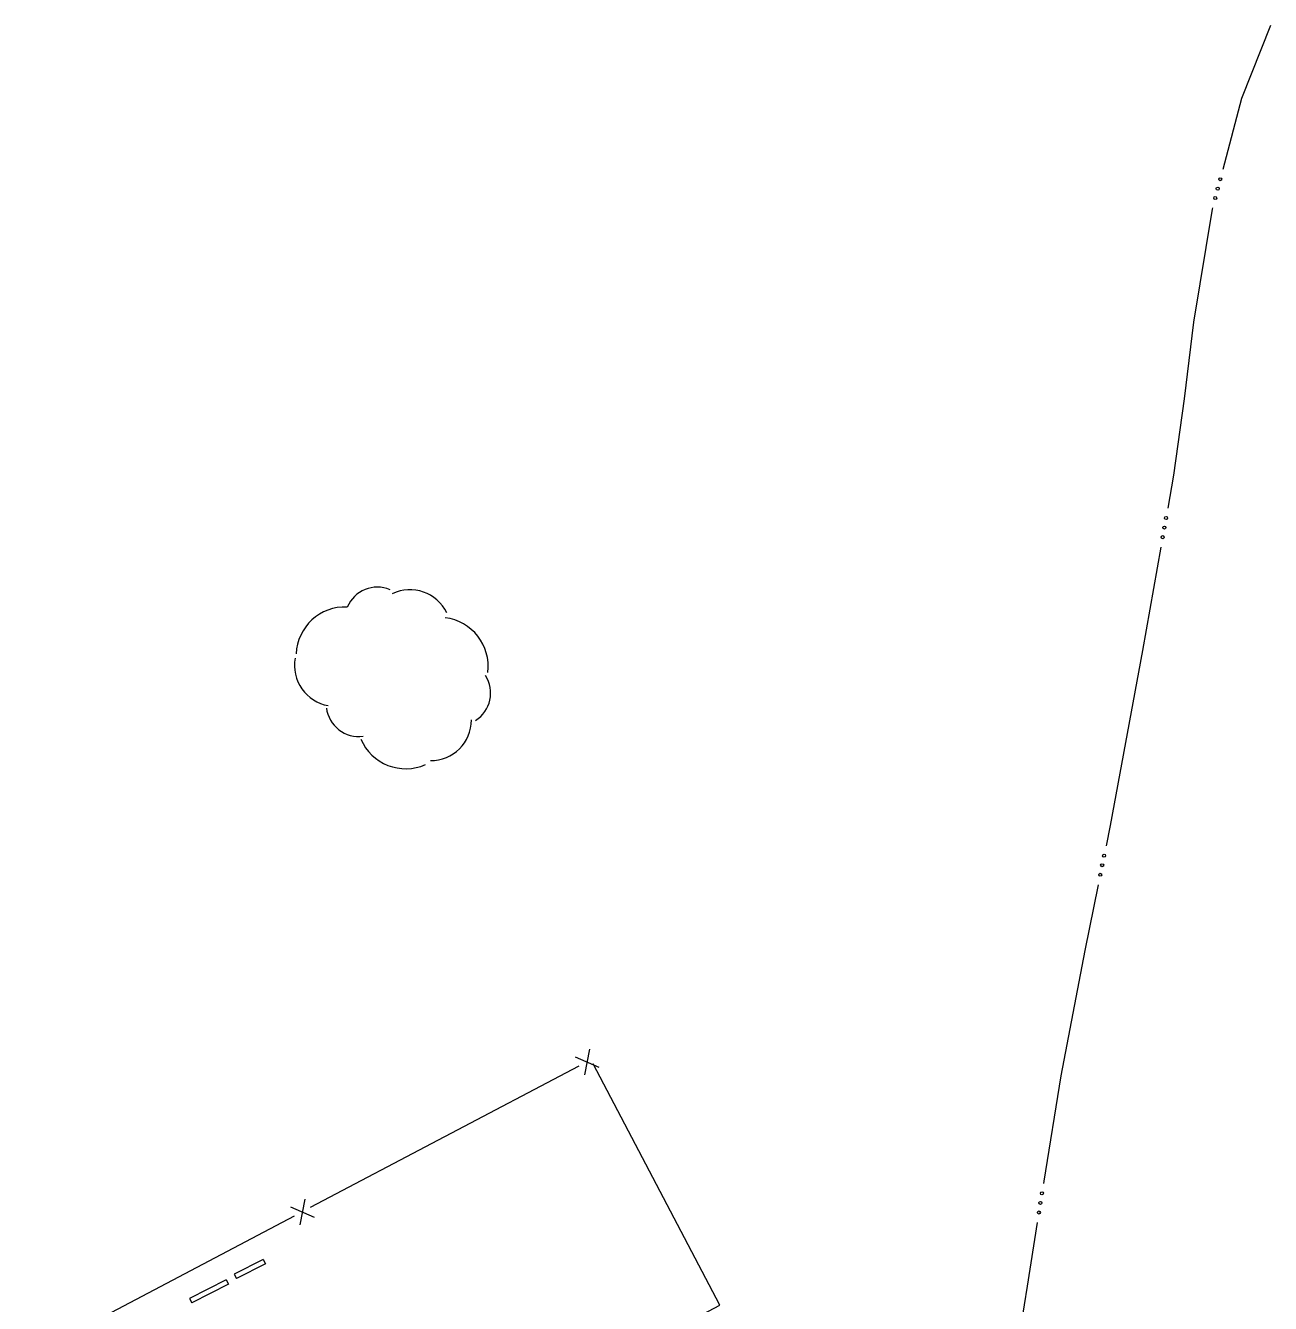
# Model space of a CAD drawing. Extents: x 2361284 to 2366480, y 6976556 to 6985346.
# Drawn here: x 2363405.2 to 2363651.2, y 6979129.8 to 6979382.3 of the extents above; entities that cross this region are included whole.
import ezdxf

# ---------------------------------------------------------------- set-up
doc = ezdxf.new("R2010")
doc.units = 0
doc.header["$LTSCALE"] = 1.9
for name, color, linetype, lineweight in [('16', 7, 'Continuous', 13), ('21', 7, 'Continuous', 13), ('3', 7, 'Continuous', 13), ('9', 7, 'Continuous', 13)]:
    doc.layers.add(name, color=color, linetype=linetype, lineweight=lineweight)

msp = doc.modelspace()

# ---------------------------------------------------------------- linework, layer by layer
at = {"layer": '16'}
for centre, radius, start, end in [((2363474.752, 6979264.848), 6.454, 67.15007, 157.15007), ((2363481.179, 6979262.725), 8.076, 25.58921, 115.58921), ((2363468.381, 6979257.693), 9.686, 87.56545, 177.56545), ((2363486.966, 6979255.645), 9.686, 353.00069, 83.00069), ((2363466.444, 6979255.844), 8.076, 170.04858, 260.04858), ((2363490.675, 6979250.373), 6.454, 302.58593, 32.58593), ((2363471.073, 6979248.251), 6.454, 187.49311, 277.49311), ((2363485.281, 6979245.112), 8.076, 269.66396, 359.66396), ((2363480.379, 6979245.106), 9.686, 203.56214, 293.56214)]:
    msp.add_arc(centre, radius, start, end, dxfattribs=at)
at = {"layer": '21'}
for points in [[(2363651.232, 6979382.269), (2363645.54, 6979367.843), (2363641.813, 6979353.837)], [(2363639.795, 6979346.258), (2363639.717, 6979345.957), (2363636.009, 6979323.691), (2363634.192, 6979308.542), (2363632.105, 6979293.452), (2363630.947, 6979286.93)], [(2363629.581, 6979279.207), (2363625.974, 6979258.801), (2363619.584, 6979224.198), (2363618.762, 6979220.19)], [(2363617.195, 6979212.506), (2363614.529, 6979199.479), (2363609.783, 6979174.713), (2363606.46, 6979153.96), (2363606.385, 6979153.499)], [(2363605.158, 6979145.757), (2363603.168, 6979133.207), (2363600.183, 6979114.758), (2363597.198, 6979096.319), (2363595.691, 6979086.514)]]:
    msp.add_lwpolyline(points, dxfattribs=at)
for centre in [(2363641.302, 6979351.904), (2363640.314, 6979348.193), (2363640.808, 6979350.048), (2363630.604, 6979284.961), (2363630.27, 6979283.07), (2363629.936, 6979281.18), (2363618.363, 6979218.236), (2363617.593, 6979214.474), (2363617.978, 6979216.355), (2363606.074, 6979151.529), (2363605.773, 6979149.632), (2363605.472, 6979147.736)]:
    msp.add_circle(centre, 0.3, dxfattribs=at)
at = {"layer": '3'}
for p, q in [((2363452.213, 6979138.44), (2363446.481, 6979135.525)), ((2363452.654, 6979137.587), (2363446.921, 6979134.673)), ((2363452.213, 6979138.44), (2363452.654, 6979137.587)), ((2363444.86, 6979134.408), (2363437.634, 6979130.719)), ((2363444.86, 6979134.408), (2363445.304, 6979133.557)), ((2363446.481, 6979135.525), (2363446.921, 6979134.673)), ((2363445.304, 6979133.557), (2363438.078, 6979129.868)), ((2363437.634, 6979130.719), (2363438.078, 6979129.868))]:
    msp.add_line(p, q, dxfattribs=at)
at = {"layer": '9'}
for p, q in [((2363516.678, 6979179.978), (2363515.706, 6979174.948)), ((2363513.842, 6979178.491), (2363518.542, 6979176.435)), ((2363514.59, 6979176.648), (2363461.503, 6979148.692)), ((2363460.407, 6979150.341), (2363459.435, 6979145.312)), ((2363458.319, 6979147.011), (2363405.231, 6979119.055)), ((2363457.57, 6979148.854), (2363462.271, 6979146.799))]:
    msp.add_line(p, q, dxfattribs=at)
msp.add_lwpolyline([(2363536.988, 6979126.498), (2363542.41, 6979129.41), (2363517.386, 6979177.084)], dxfattribs=at)

doc.saveas('drawing.dxf')
